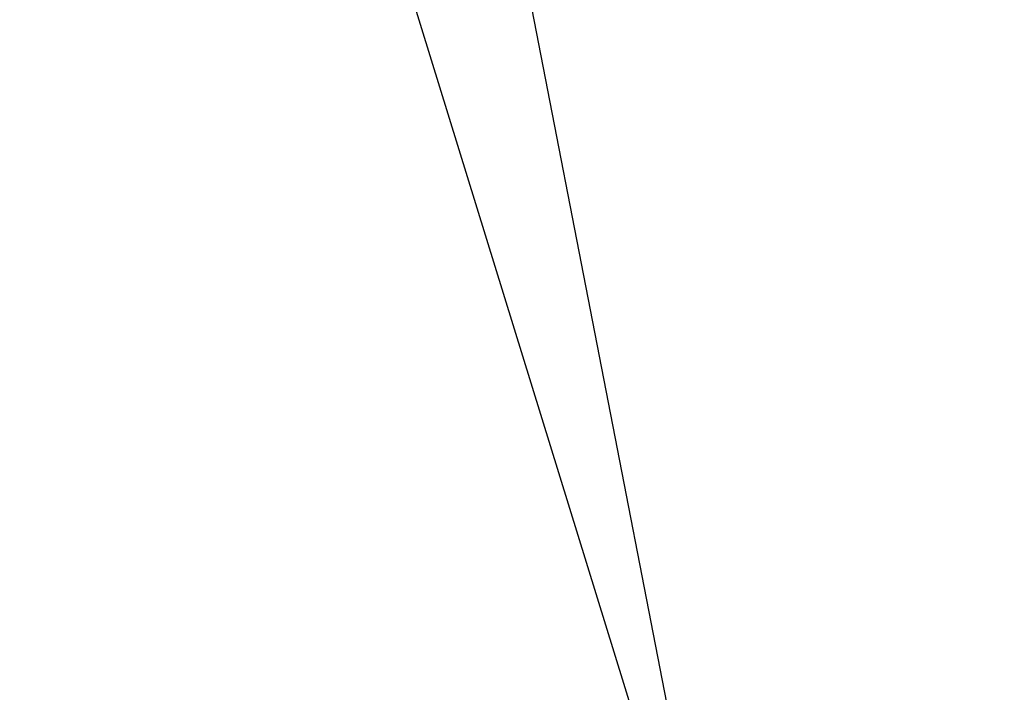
# Model space of a CAD drawing. Header units: millimetres. Extents: x 40090 to 187415, y -53271 to 40260.
# Tile 401 of 406: x 140628 to 141892, y 34400 to 35263. Entities that reach past the tile are written whole.
import ezdxf

# ---------------------------------------------------------------- set-up
doc = ezdxf.new("R2010")
doc.units = ezdxf.units.MM
doc.layers.add('AVM_nárokLAN', color=30, linetype='Continuous')
doc.layers.add('AVM_sp_230VAC', color=170, linetype='Continuous')
doc.styles.add('AVM', font='arial.ttf')
doc.dimstyles.new('AVM-1_50', dxfattribs={"dimscale": 40, "dimtxt": 2.5, "dimasz": 2.5, "dimexe": 1.25, "dimexo": 0.625, "dimtad": 1, "dimdec": 0, "dimrnd": 1, "dimtxsty": 'AVM', "dimcen": 2.5, "dimclrd": 256, "dimclre": 256, "dimclrt": 256, "dimadec": 0, "dimazin": 0, "dimtfac": 1, "dimtdec": 0, "dimtmove": 0, "dimatfit": 3, "dimfxl": 0, "dimarcsym": 0})

msp = doc.modelspace()

# ---------------------------------------------------------------- leaders
at = {"layer": 'AVM_nárokLAN', "annotation_type": 0, "has_hookline": 1, "hookline_direction": 0, "text_width": 3026.1}
for points in [[(138865.1, 33965.8), (138228.5, 38345.1), (138328.5, 38345.1)], [(141539.3, 33971.9), (140787.6, 36406.9), (140887.6, 36406.9)]]:
    msp.add_leader(points, dimstyle='AVM-1_50', override={"dimgap": 0.625, "dimtad": 0}, dxfattribs=at)
at = {"layer": 'AVM_sp_230VAC', "annotation_type": 0, "has_hookline": 1, "hookline_direction": 0, "text_width": 4020.5}
for points in [[(138865.1, 33965.8), (138750, 37568.7), (138850, 37568.7)], [(141539.3, 33971.9), (141238.4, 35521.3), (141338.4, 35521.3)]]:
    msp.add_leader(points, dimstyle='AVM-1_50', override={"dimgap": 0.625, "dimtad": 0}, dxfattribs=at)

doc.saveas('drawing.dxf')
